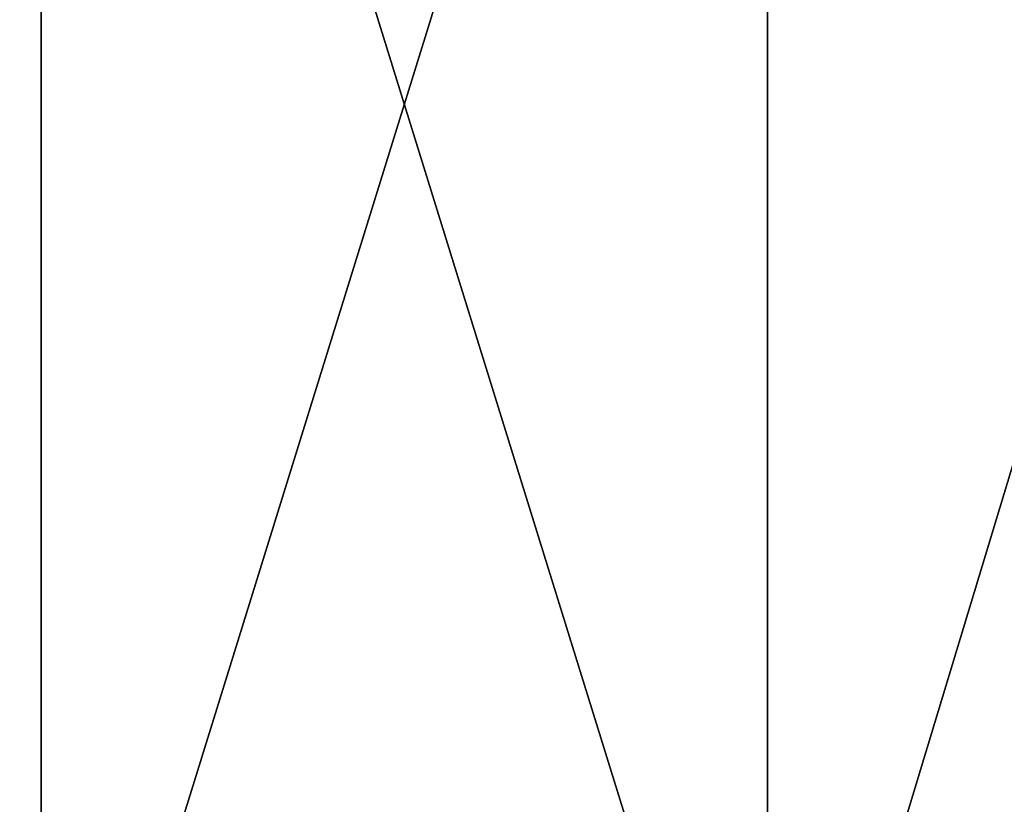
# Model space of a CAD drawing. Header units: millimetres. Extents: x -125 to 1250, y 4 to 1899.
# Tile 425 of 656: x 73.99 to 78.07, y 7.25 to 10.5. Entities that reach past the tile are written whole.
import ezdxf

# ---------------------------------------------------------------- set-up
doc = ezdxf.new("R2010")
doc.units = ezdxf.units.MM
doc.header["$LTSCALE"] = 3.583593
doc.layers.add('22', color=7, linetype='CONTINUOUS')
doc.layers.add('23', color=7, linetype='CONTINUOUS')

msp = doc.modelspace()

# ---------------------------------------------------------------- linework, layer by layer
at = {"layer": '22', "color": 250, "linetype": 'Continuous', "true_color": 0x1c1c1c}
for points in [[(71.0081, 15, -102.873), (74.0828, 15, -100.6814), (71.0081, 5.3, -102.873), (71.0081, 15, -102.873)], [(71.0081, 5.3, -102.873), (74.0828, 15, -100.6814), (74.0828, 5.3, -100.6814), (71.0081, 5.3, -102.873)], [(74.0828, 15, -100.6814), (77.0899, 15, -98.3979), (74.0828, 5.3, -100.6814), (74.0828, 15, -100.6814)], [(74.0828, 5.3, -100.6814), (77.0899, 15, -98.3979), (77.0899, 5.3, -98.3979), (74.0828, 5.3, -100.6814)], [(77.0899, 15, -98.3979), (80.0266, 15, -96.0247), (77.0899, 5.3, -98.3979), (77.0899, 15, -98.3979)], [(77.0899, 5.3, -98.3979), (80.0266, 15, -96.0247), (80.0266, 5.3, -96.0247), (77.0899, 5.3, -98.3979)]]:
    msp.add_3dface(points, dxfattribs=at)
at = {"layer": '23', "color": 250, "linetype": 'Continuous', "true_color": 0x1c1c1c}
for points in [[(74.0828, 15, 100.6814), (71.0081, 15, 102.873), (74.0828, 5.3, 100.6814), (74.0828, 15, 100.6814)], [(74.0828, 5.3, 100.6814), (71.0081, 15, 102.873), (71.0081, 5.3, 102.873), (74.0828, 5.3, 100.6814)], [(77.0899, 15, 98.3979), (74.0828, 15, 100.6814), (77.0899, 5.3, 98.3979), (77.0899, 15, 98.3979)], [(77.0899, 5.3, 98.3979), (74.0828, 15, 100.6814), (74.0828, 5.3, 100.6814), (77.0899, 5.3, 98.3979)], [(80.0266, 15, 96.0247), (77.0899, 15, 98.3979), (80.0266, 5.3, 96.0247), (80.0266, 15, 96.0247)], [(80.0266, 5.3, 96.0247), (77.0899, 15, 98.3979), (77.0899, 5.3, 98.3979), (80.0266, 5.3, 96.0247)]]:
    msp.add_3dface(points, dxfattribs=at)

doc.saveas('drawing.dxf')
